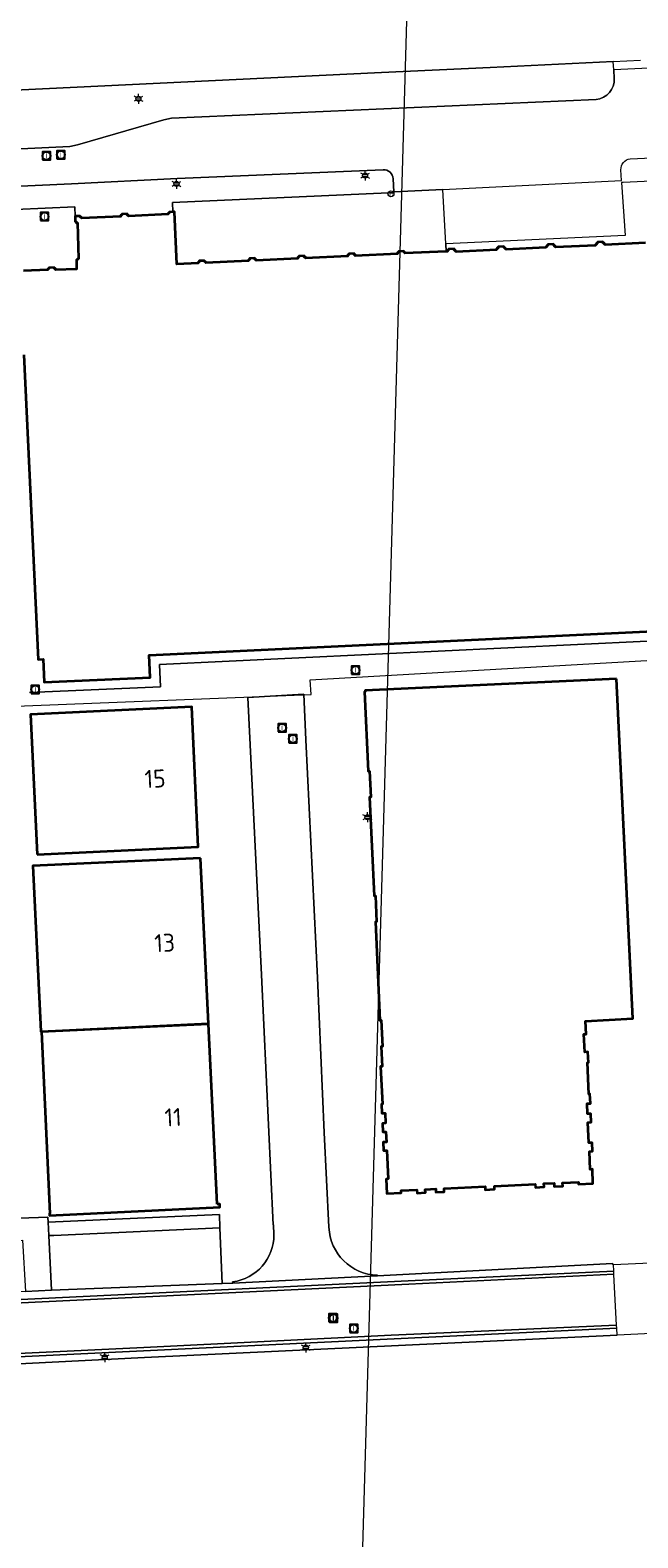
# Model space of a CAD drawing. Header units: metres. Extents: x 140853 to 145288, y 474558 to 480269.
# Tile 424 of 428: x 144656 to 144717, y 479584 to 479736. Entities that reach past the tile are written whole.
import ezdxf
from ezdxf.enums import TextEntityAlignment as Align

# ---------------------------------------------------------------- set-up
doc = ezdxf.new("R2010")
doc.units = ezdxf.units.M
doc.header["$MEASUREMENT"] = 0
for name, color, linetype, lineweight in [('B-WE-GR-GRAS_KRUIDENRIJK-G', 80, 'Continuous', 18), ('B-WE-IE-TERREINAFSCHEIDING_KUNSTMATIG_HEKWERK-G', 20, 'IE-TERREINAFSCHEIDING-KUNSTMATIG', 18), ('B-WE-KL-ET_LS_OV_LICHTMAST-S', 190, 'Continuous', 18), ('B-WE-OG-BEBOUWING-G', 7, 'Continuous', 35), ('B-WE-OG-BEBOUWING_HUISNUMMER-T18', 10, 'Continuous', 18), ('B-WE-OG-HULPLIJN-G', 50, 'Continuous', 18), ('B-WE-OG-TERREIN_ERF-G', 7, 'Continuous', 18), ('B-WE-RI-GWA_RIOOLPUT-S', 30, 'Continuous', 18), ('B-WE-VH-VERHARDING_ASFALT-G', 252, 'Continuous', 18), ('B-WE-VH-VERHARDING_BETON-G', 252, 'Continuous', 18), ('B-WE-VH-VERHARDING_BETONSTRAATSTEEN-G', 252, 'Continuous', 18), ('B-WE-VH-VERHARDING_TEGEL-G', 252, 'Continuous', 18), ('B-WE-VW-AFSLUITPAAL-S', 7, 'Continuous', 18)]:
    doc.layers.add(name, color=color, linetype=linetype, lineweight=lineweight)
doc.styles.add('NLCS-ISO', font='txt')
doc.linetypes.add('IE-TERREINAFSCHEIDING-KUNSTMATIG', pattern='A,4,[82,NLCS.shx,S=0.75,R=90,X=0,Y=0],4,-2', length=10)

# ---------------------------------------------------------------- blocks, each defined once
blk = doc.blocks.new('B-SIE-WEG_LICHTMAST-SO')
at = {"ltscale": 0.1}
for p, q in [((-1.1, 0.63), (-2.19, 1.27)), ((0, 1.27), (0, 2.53)), ((1.1, 0.63), (2.19, 1.27)), ((-1.1, -0.63), (-2.19, -1.27)), ((0, -1.27), (0, -2.53)), ((1.1, -0.63), (2.19, -1.27))]:
    blk.add_line(p, q, dxfattribs=at)
at = {"flags": 128}
for points in [[(-1.16, 0.5), (1.16, 0.5)], [(-1.16, -0.5), (1.16, -0.5)]]:
    blk.add_lwpolyline(points, dxfattribs=at)
at = {"ltscale": 0.1}
blk.add_circle((0, 0), 1.27, dxfattribs=at)
at = {"style": 'NLCS-ISO'}
blk.add_attdef('TYPE', text='', height=1.8, dxfattribs=at).set_placement((0, 2.53), align=Align.BOTTOM_CENTER)
blk = doc.blocks.new('SVW-AFSLUITPAAL-SO')
at = {"lineweight": 18}
blk.add_circle((0, 0), 1.5, dxfattribs=at)
at = {"lineweight": 18, "style": 'NLCS-ISO'}
blk.add_text('af', height=1.8, dxfattribs=at).set_placement((0, 0), align=Align.MIDDLE_CENTER)
blk = doc.blocks.new('SRI-PUT_INSPECTIE-SO')
at = {"lineweight": -3, "flags": 128}
blk.add_lwpolyline([(-2, -2), (2, -2), (2, 2), (-2, 2)], close=True, dxfattribs=at)
at = {"lineweight": -3, "ltscale": 1.5}
blk.add_circle((0, 0), 2, dxfattribs=at)
at = {"ltscale": 0.1, "style": 'NLCS-ISO'}
blk.add_text('I', height=2.5, dxfattribs=at).set_placement((0, -0.01), align=Align.MIDDLE_CENTER)

msp = doc.modelspace()

# ---------------------------------------------------------------- linework, layer by layer
at = {"layer": 'B-WE-GR-GRAS_KRUIDENRIJK-G', "ltscale": 0.2, "flags": 128}
msp.add_lwpolyline([(144618.838, 479721.977), (144660.397, 479723.948), (144661.177, 479724.106), (144669.843, 479726.618), (144670.602, 479726.768), (144713.146, 479728.643), (144713.146, 479728.643, 0.4042099), (144714.961, 479730.759), (144714.961, 479730.759), (144714.933, 479731.618), (144714.856, 479732.453), (144702.525, 479731.856), (144702.525, 479731.856), (144691.638, 479731.353), (144627.126, 479728.258)], format="xyb", dxfattribs=at)
at = {"layer": 'B-WE-IE-TERREINAFSCHEIDING_KUNSTMATIG_HEKWERK-G', "ltscale": 0.2, "flags": 128}
for points in [[(144670.681, 479718.305), (144692.34, 479719.274)], [(144654.17, 479667.831), (144654.172, 479667.791), (144684.588, 479668.994), (144684.495, 479670.465), (144725.772, 479672.833), (144824.719, 479678.076), (144825.464, 479681.836), (144828.533, 479681.969)]]:
    msp.add_lwpolyline(points, dxfattribs=at)
at = {"layer": 'B-WE-OG-BEBOUWING-G', "ltscale": 0.2, "flags": 128}
for points in [[(144718.105, 479714.27), (144714.069, 479714.067), (144714.064, 479714.067), (144714.059, 479714.157), (144713.96, 479714.153), (144713.954, 479714.262), (144713.844, 479714.257), (144713.839, 479714.367), (144713.29, 479714.341), (144713.295, 479714.231), (144713.185, 479714.226), (144713.191, 479714.116), (144713.091, 479714.111), (144713.095, 479714.021), (144709.095, 479713.838), (144709.091, 479713.837), (144709.086, 479713.927), (144708.987, 479713.923), (144708.981, 479714.032), (144708.871, 479714.027), (144708.866, 479714.137), (144708.317, 479714.111), (144708.322, 479714.001), (144708.212, 479713.996), (144708.218, 479713.886), (144708.118, 479713.881), (144708.122, 479713.791), (144704.129, 479713.606), (144704.124, 479713.605), (144704.119, 479713.695), (144704.02, 479713.691), (144704.014, 479713.8), (144703.904, 479713.795), (144703.899, 479713.905), (144703.35, 479713.879), (144703.355, 479713.769), (144703.245, 479713.764), (144703.251, 479713.654), (144703.151, 479713.649), (144703.155, 479713.559), (144699.142, 479713.364), (144699.138, 479713.364), (144699.133, 479713.454), (144699.034, 479713.45), (144699.028, 479713.559), (144698.918, 479713.554), (144698.913, 479713.664), (144698.364, 479713.638), (144698.369, 479713.528), (144698.259, 479713.523), (144698.264, 479713.412), (144698.128, 479713.406), (144693.997, 479713.223), (144693.992, 479713.333), (144693.882, 479713.327), (144693.876, 479713.437), (144693.337, 479713.412), (144693.342, 479713.302), (144693.232, 479713.296), (144693.238, 479713.187), (144689.014, 479712.982), (144689.009, 479713.091), (144688.899, 479713.085), (144688.893, 479713.195), (144688.354, 479713.17), (144688.359, 479713.06), (144688.249, 479713.054), (144688.255, 479712.945), (144684.014, 479712.749), (144684.009, 479712.858), (144683.899, 479712.852), (144683.893, 479712.962), (144683.354, 479712.937), (144683.359, 479712.827), (144683.249, 479712.821), (144683.255, 479712.712), (144679.074, 479712.508), (144679.069, 479712.617), (144678.959, 479712.611), (144678.953, 479712.721), (144678.414, 479712.696), (144678.419, 479712.586), (144678.309, 479712.58), (144678.315, 479712.471), (144674.037, 479712.27), (144674.032, 479712.379), (144673.922, 479712.373), (144673.916, 479712.483), (144673.377, 479712.458), (144673.382, 479712.348), (144673.272, 479712.342), (144673.278, 479712.233), (144671.14, 479712.131), (144670.886, 479717.382), (144670.714, 479717.376), (144670.353, 479717.363), (144670.357, 479717.253), (144670.247, 479717.249), (144670.251, 479717.139), (144666.272, 479716.955), (144666.267, 479717.065), (144666.157, 479717.06), (144666.152, 479717.17), (144665.603, 479717.144), (144665.608, 479717.034), (144665.498, 479717.029), (144665.503, 479716.919), (144661.571, 479716.739), (144661.566, 479716.849), (144661.456, 479716.844), (144661.451, 479716.954), (144660.929, 479716.937), (144660.929, 479716.937), (144660.924, 479716.937), (144660.941, 479716.398), (144661.051, 479716.401), (144661.054, 479716.291), (144661.164, 479716.295), (144661.277, 479712.677), (144661.167, 479712.673), (144661.17, 479712.563), (144661.06, 479712.56), (144661.088, 479711.65), (144658.96, 479711.584), (144658.956, 479711.694), (144658.846, 479711.691), (144658.843, 479711.8), (144658.303, 479711.784), (144658.307, 479711.674), (144658.197, 479711.67), (144658.2, 479711.56), (144655.752, 479711.484)], [(144655.783, 479703.035), (144657.231, 479672.506), (144657.731, 479672.53), (144657.839, 479670.243), (144668.451, 479670.711), (144668.352, 479672.948), (144725.206, 479675.657)]]:
    msp.add_lwpolyline(points, dxfattribs=at)
for points in [[(144715.201, 479670.574), (144690.013, 479669.387), (144690.019, 479669.257), (144689.939, 479669.253), (144690.313, 479661.313), (144690.443, 479661.319), (144690.567, 479658.702), (144690.437, 479658.696), (144690.902, 479648.813), (144691.032, 479648.819), (144691.155, 479646.208), (144691.025, 479646.202), (144691.491, 479636.324), (144691.621, 479636.33), (144691.744, 479633.713), (144691.614, 479633.707), (144691.709, 479631.701), (144691.549, 479631.694), (144691.726, 479627.923), (144691.627, 479627.919), (144691.677, 479627.021), (144691.996, 479627.036), (144692.046, 479626.002), (144691.727, 479625.987), (144691.767, 479625.138), (144692.087, 479625.153), (144692.136, 479624.125), (144691.817, 479624.109), (144691.857, 479623.261), (144692.177, 479623.276), (144692.314, 479620.429), (144692.094, 479620.419), (144692.164, 479618.971), (144693.622, 479619.041), (144693.611, 479619.26), (144695.194, 479619.336), (144695.21, 479619.012), (144696.049, 479619.052), (144696.033, 479619.377), (144697.072, 479619.427), (144697.088, 479619.102), (144697.936, 479619.143), (144697.921, 479619.472), (144702.016, 479619.669), (144702.031, 479619.339), (144702.97, 479619.384), (144702.954, 479619.714), (144707.059, 479619.911), (144707.075, 479619.582), (144707.929, 479619.623), (144707.913, 479619.952), (144708.937, 479620.001), (144708.953, 479619.672), (144709.802, 479619.712), (144709.786, 479620.042), (144711.374, 479620.118), (144711.385, 479619.893), (144712.838, 479619.963), (144712.791, 479621.391), (144712.561, 479621.379), (144712.474, 479623.177), (144712.803, 479623.193), (144712.761, 479624.052), (144712.432, 479624.036), (144712.331, 479626.094), (144712.661, 479626.11), (144712.619, 479626.964), (144712.3, 479626.948), (144712.249, 479627.977), (144712.579, 479627.993), (144712.533, 479628.942), (144712.433, 479628.937), (144712.279, 479632.083), (144712.379, 479632.088), (144712.327, 479633.156), (144712.007, 479633.141), (144711.919, 479634.938), (144712.139, 479634.949), (144712.076, 479636.24), (144716.826, 479636.497), (144715.201, 479670.574)], [(144657.12, 479652.946), (144673.272, 479653.709), (144672.622, 479667.762), (144656.47, 479666.999), (144657.12, 479652.946)], [(144673.5, 479652.588), (144656.71, 479651.824), (144657.515, 479635.22), (144674.305, 479635.984), (144673.5, 479652.588)], [(144675.178, 479617.897), (144674.318, 479635.97), (144657.565, 479635.161), (144658.413, 479616.966), (144658.363, 479616.964), (144658.373, 479616.754), (144675.443, 479617.595), (144675.427, 479617.909), (144675.178, 479617.897)]]:
    msp.add_lwpolyline(points, close=True, dxfattribs=at)
at = {"layer": 'B-WE-OG-HULPLIJN-G'}
msp.add_lwpolyline([(141484.938, 478467.493), (142922.898, 478740.923), (143043.789, 479141.528), (143928.198, 479351.369), (144042.725, 479840.999), (144698.079, 479872.794), (144672.627, 478988.916), (144742.617, 478639.181), (145060.75, 478225.858), (145035.298, 477659.922), (145054.388, 476896.862), (144768.066, 476833.275), (144755.342, 477825.251), (143616.428, 477755.303), (142541.14, 475313.514), (141510.39, 476108.367), (141014.104, 476776.044), (140988.652, 477462.798), (141421.313, 477755.303), (141484.938, 478467.493)], close=True, dxfattribs=at)
at = {"layer": 'B-WE-OG-TERREIN_ERF-G', "ltscale": 0.2, "flags": 128}
for points in [[(144729.856, 479720.99), (144715.863, 479720.332), (144715.709, 479720.322), (144716.06, 479715.005), (144698.086, 479714.176), (144698.128, 479713.406), (144698.264, 479713.412), (144698.259, 479713.523), (144698.369, 479713.528), (144698.364, 479713.638), (144698.913, 479713.664), (144698.918, 479713.554), (144699.028, 479713.559), (144699.034, 479713.45), (144699.133, 479713.454), (144699.138, 479713.364), (144699.142, 479713.364), (144703.155, 479713.559), (144703.151, 479713.649), (144703.251, 479713.654), (144703.245, 479713.764), (144703.355, 479713.769), (144703.35, 479713.879), (144703.899, 479713.905), (144703.904, 479713.795), (144704.014, 479713.8), (144704.02, 479713.691), (144704.119, 479713.695), (144704.124, 479713.605), (144704.129, 479713.606), (144708.122, 479713.791), (144708.118, 479713.881), (144708.218, 479713.886), (144708.212, 479713.996), (144708.322, 479714.001), (144708.317, 479714.111), (144708.866, 479714.137), (144708.871, 479714.027), (144708.981, 479714.032), (144708.987, 479713.923), (144709.086, 479713.927), (144709.091, 479713.837), (144709.095, 479713.838), (144713.095, 479714.021), (144713.091, 479714.111), (144713.191, 479714.116), (144713.185, 479714.226), (144713.295, 479714.231), (144713.29, 479714.341), (144713.839, 479714.367), (144713.844, 479714.257), (144713.954, 479714.262), (144713.96, 479714.153), (144714.059, 479714.157), (144714.064, 479714.067), (144714.069, 479714.067), (144718.105, 479714.27)], [(144655.752, 479711.484), (144658.2, 479711.56), (144658.197, 479711.67), (144658.307, 479711.674), (144658.303, 479711.784), (144658.843, 479711.8), (144658.846, 479711.691), (144658.956, 479711.694), (144658.96, 479711.584), (144661.088, 479711.65), (144661.06, 479712.56), (144661.17, 479712.563), (144661.167, 479712.673), (144661.277, 479712.677), (144661.164, 479716.295), (144661.054, 479716.291), (144661.051, 479716.401), (144660.941, 479716.398), (144660.924, 479716.937), (144660.929, 479716.937), (144660.899, 479717.878), (144651.946, 479717.484)], [(144725.206, 479675.657), (144668.352, 479672.948), (144668.352, 479672.948), (144668.451, 479670.711), (144657.839, 479670.243), (144657.731, 479672.53), (144657.231, 479672.506), (144655.783, 479703.035)], [(144656.372, 479669.184), (144669.494, 479669.756), (144669.395, 479672.004), (144725.246, 479674.683)], [(144725.246, 479674.683), (144669.395, 479672.004), (144669.494, 479669.756), (144656.372, 479669.184)], [(144722.815, 479605.136), (144715.248, 479604.772), (144667.881, 479602.523), (144644.063, 479601.321), (144643.272, 479601.335), (144643.03, 479601.02), (144638.942, 479597.308), (144639.656, 479595.205), (144639.528, 479595.161), (144642.269, 479587.019), (144642.34, 479586.807), (144649.908, 479564.325)]]:
    msp.add_lwpolyline(points, dxfattribs=at)
for points in [[(144690.013, 479669.387), (144715.201, 479670.574), (144716.826, 479636.497), (144712.076, 479636.24), (144712.139, 479634.949), (144711.919, 479634.938), (144712.007, 479633.141), (144712.327, 479633.156), (144712.379, 479632.088), (144712.279, 479632.083), (144712.433, 479628.937), (144712.533, 479628.942), (144712.579, 479627.993), (144712.249, 479627.977), (144712.3, 479626.948), (144712.619, 479626.964), (144712.661, 479626.11), (144712.331, 479626.094), (144712.432, 479624.036), (144712.761, 479624.052), (144712.803, 479623.193), (144712.474, 479623.177), (144712.561, 479621.379), (144712.791, 479621.391), (144712.838, 479619.963), (144711.385, 479619.893), (144711.374, 479620.118), (144709.786, 479620.042), (144709.802, 479619.712), (144708.953, 479619.672), (144708.937, 479620.001), (144707.913, 479619.952), (144707.929, 479619.623), (144707.075, 479619.582), (144707.059, 479619.911), (144702.954, 479619.714), (144702.97, 479619.384), (144702.031, 479619.339), (144702.016, 479619.669), (144697.921, 479619.472), (144697.936, 479619.143), (144697.088, 479619.102), (144697.072, 479619.427), (144696.033, 479619.377), (144696.049, 479619.052), (144695.21, 479619.012), (144695.194, 479619.336), (144693.611, 479619.26), (144693.622, 479619.041), (144692.164, 479618.971), (144692.094, 479620.419), (144692.314, 479620.429), (144692.177, 479623.276), (144691.857, 479623.261), (144691.817, 479624.109), (144692.136, 479624.125), (144692.087, 479625.153), (144691.767, 479625.138), (144691.727, 479625.987), (144692.046, 479626.002), (144691.996, 479627.036), (144691.677, 479627.021), (144691.627, 479627.919), (144691.726, 479627.923), (144691.549, 479631.694), (144691.709, 479631.701), (144691.614, 479633.707), (144691.744, 479633.713), (144691.621, 479636.33), (144691.491, 479636.324), (144691.025, 479646.202), (144691.155, 479646.208), (144691.032, 479648.819), (144690.902, 479648.813), (144690.437, 479658.696), (144690.567, 479658.702), (144690.443, 479661.319), (144690.313, 479661.313), (144689.939, 479669.253), (144690.019, 479669.257), (144690.013, 479669.387)], [(144657.12, 479652.946), (144656.47, 479666.999), (144672.622, 479667.762), (144673.272, 479653.709), (144657.12, 479652.946)], [(144673.5, 479652.588), (144674.305, 479635.984), (144657.515, 479635.22), (144656.71, 479651.824), (144673.5, 479652.588)], [(144675.178, 479617.897), (144675.427, 479617.909), (144675.443, 479617.595), (144658.373, 479616.754), (144658.363, 479616.964), (144658.413, 479616.966), (144657.565, 479635.161), (144674.318, 479635.97), (144675.178, 479617.897)]]:
    msp.add_lwpolyline(points, close=True, dxfattribs=at)
msp.add_lwpolyline([(144655.375, 479616.504), (144658.212, 479616.605), (144658.234, 479616.077), (144675.407, 479616.853), (144675.449, 479615.525), (144675.667, 479609.937), (144676.741, 479609.979), (144676.725, 479610.117), (144676.725, 479610.117, 0.3806183), (144680.855, 479614.841), (144680.855, 479614.841), (144680.805, 479615.831), (144680.77, 479615.827), (144679.599, 479640.872), (144678.252, 479668.698), (144683.864, 479669.011), (144684.066, 479664.46), (144685.213, 479640.589), (144685.899, 479625.069), (144686.379, 479615.583), (144686.379, 479615.583, 0.3941082), (144691.239, 479610.768), (144691.239, 479610.768), (144691.252, 479610.696), (144714.799, 479611.946), (144714.825, 479611.835), (144714.886, 479611.838), (144722.245, 479612.18)], format="xyb", dxfattribs=at)
at = {"layer": 'B-WE-VH-VERHARDING_ASFALT-G', "ltscale": 0.2, "flags": 128}
msp.add_lwpolyline([(144627.126, 479728.258), (144691.638, 479731.353), (144702.525, 479731.856), (144714.856, 479732.453), (144717.609, 479732.586)], dxfattribs=at)
at = {"layer": 'B-WE-VH-VERHARDING_BETON-G', "ltscale": 0.2, "flags": 128}
msp.add_lwpolyline([(144670.714, 479717.376), (144670.886, 479717.382), (144671.14, 479712.131), (144673.278, 479712.233), (144673.272, 479712.342), (144673.382, 479712.348), (144673.377, 479712.458), (144673.916, 479712.483), (144673.922, 479712.373), (144674.032, 479712.379), (144674.037, 479712.27), (144678.315, 479712.471), (144678.309, 479712.58), (144678.419, 479712.586), (144678.414, 479712.696), (144678.953, 479712.721), (144678.959, 479712.611), (144679.069, 479712.617), (144679.074, 479712.508), (144683.255, 479712.712), (144683.249, 479712.821), (144683.359, 479712.827), (144683.354, 479712.937), (144683.893, 479712.962), (144683.899, 479712.852), (144684.009, 479712.858), (144684.014, 479712.749), (144688.255, 479712.945), (144688.249, 479713.054), (144688.359, 479713.06), (144688.354, 479713.17), (144688.893, 479713.195), (144688.899, 479713.085), (144689.009, 479713.091), (144689.014, 479712.982), (144693.238, 479713.187), (144693.232, 479713.296), (144693.342, 479713.302), (144693.337, 479713.412), (144693.876, 479713.437), (144693.882, 479713.327), (144693.992, 479713.333), (144693.997, 479713.223), (144698.128, 479713.406), (144698.086, 479714.176), (144697.799, 479719.625), (144692.884, 479719.382), (144692.888, 479719.299), (144692.34, 479719.274), (144670.681, 479718.305), (144670.714, 479717.376)], close=True, dxfattribs=at)
at = {"layer": 'B-WE-VH-VERHARDING_BETONSTRAATSTEEN-G', "ltscale": 0.2, "flags": 128}
for points in [[(144729.718, 479732.311), (144714.933, 479731.618), (144714.961, 479730.759), (144714.961, 479730.759, -0.4042099), (144713.146, 479728.643), (144713.146, 479728.643), (144670.602, 479726.768), (144669.843, 479726.618), (144661.177, 479724.106), (144660.397, 479723.948), (144618.838, 479721.977)], [(144619.078, 479718.282), (144660.564, 479720.182), (144671.167, 479720.719), (144691.803, 479721.605), (144691.803, 479721.605, -0.4111984), (144692.825, 479720.701), (144692.825, 479720.701), (144692.884, 479719.382), (144697.799, 479719.625), (144715.696, 479720.514), (144715.639, 479721.601), (144715.639, 479721.601, -0.3914931), (144716.563, 479722.708), (144716.563, 479722.708), (144728.151, 479723.218)]]:
    msp.add_lwpolyline(points, format="xyb", dxfattribs=at)
msp.add_lwpolyline([(144676.725, 479610.117), (144676.741, 479609.979), (144691.252, 479610.696), (144691.239, 479610.768), (144691.239, 479610.768, -0.3941082), (144686.379, 479615.583), (144686.379, 479615.583), (144685.899, 479625.069), (144685.213, 479640.589), (144684.066, 479664.46), (144683.864, 479669.011), (144678.252, 479668.698), (144679.599, 479640.872), (144680.77, 479615.827), (144680.805, 479615.831), (144680.855, 479614.841), (144680.855, 479614.841, -0.3806183), (144676.725, 479610.117)], format="xyb", close=True, dxfattribs=at)
for points in [[(144637.352, 479613.437), (144655.678, 479614.276), (144655.952, 479609.14), (144658.558, 479609.267), (144658.291, 479614.739), (144658.234, 479616.077), (144658.212, 479616.605), (144655.375, 479616.504), (144655.411, 479615.319), (144637.25, 479614.467), (144637.327, 479613.494), (144637.352, 479613.437)], [(144658.291, 479614.739), (144658.809, 479614.741), (144675.449, 479615.525), (144675.407, 479616.853), (144658.234, 479616.077), (144658.291, 479614.739)], [(144675.449, 479615.525), (144658.809, 479614.741), (144658.291, 479614.739), (144658.558, 479609.267), (144675.667, 479609.937), (144675.449, 479615.525)], [(144714.937, 479611.178), (144714.886, 479611.838), (144714.825, 479611.835), (144714.799, 479611.946), (144691.252, 479610.696), (144676.741, 479609.979), (144675.667, 479609.937), (144658.558, 479609.267), (144655.952, 479609.14), (144643.685, 479608.542), (144643.718, 479607.763), (144694.324, 479610.203), (144714.937, 479611.178)], [(144714.942, 479610.872), (144714.937, 479611.178), (144694.324, 479610.203), (144643.718, 479607.763), (144643.738, 479607.422), (144694.384, 479609.89), (144714.942, 479610.872)], [(144643.738, 479607.422), (144644.017, 479602.388), (144667.813, 479603.51), (144692.614, 479604.748), (144715.21, 479605.779), (144714.943, 479610.838), (144714.942, 479610.872), (144694.384, 479609.89), (144643.738, 479607.422)], [(144644.026, 479602.046), (144715.227, 479605.461), (144715.21, 479605.779), (144692.614, 479604.748), (144667.813, 479603.51), (144644.017, 479602.388), (144644.026, 479602.046)], [(144644.063, 479601.321), (144667.881, 479602.523), (144715.248, 479604.772), (144715.227, 479605.461), (144644.026, 479602.046), (144644.063, 479601.321)]]:
    msp.add_lwpolyline(points, close=True, dxfattribs=at)
at = {"layer": 'B-WE-VH-VERHARDING_TEGEL-G', "ltscale": 0.2, "flags": 128}
msp.add_lwpolyline([(144651.946, 479717.484), (144660.899, 479717.878), (144660.929, 479716.937), (144660.929, 479716.937), (144661.451, 479716.954), (144661.456, 479716.844), (144661.566, 479716.849), (144661.571, 479716.739), (144665.503, 479716.919), (144665.498, 479717.029), (144665.608, 479717.034), (144665.603, 479717.144), (144666.152, 479717.17), (144666.157, 479717.06), (144666.267, 479717.065), (144666.272, 479716.955), (144670.251, 479717.139), (144670.247, 479717.249), (144670.357, 479717.253), (144670.353, 479717.363), (144670.714, 479717.376), (144670.681, 479718.305), (144692.34, 479719.274), (144692.888, 479719.299), (144692.884, 479719.382), (144692.825, 479720.701), (144692.825, 479720.701, 0.4111984), (144691.803, 479721.605), (144691.803, 479721.605), (144671.167, 479720.719), (144660.564, 479720.182), (144619.078, 479718.282)], format="xyb", dxfattribs=at)

# ---------------------------------------------------------------- block references
at = {"layer": 'B-WE-KL-ET_LS_OV_LICHTMAST-S', "xscale": 0.2, "yscale": 0.2, "zscale": 0.2}
for p in [(144667.283, 479728.718), (144671.094, 479720.181), (144689.999, 479721.019), (144690.223, 479656.686), (144663.9, 479602.553), (144684.061, 479603.519), (144684.062, 479603.519)]:
    msp.add_blockref('B-SIE-WEG_LICHTMAST-SO', p, dxfattribs=at)
at = {"layer": 'B-WE-RI-GWA_RIOOLPUT-S', "xscale": 0.2, "yscale": 0.2, "zscale": 0.2}
for p in [(144658.052, 479722.994), (144659.506, 479723.103), (144657.872, 479716.902), (144689.047, 479671.427), (144656.937, 479669.501), (144681.681, 479665.647), (144682.77, 479664.546), (144686.775, 479606.502), (144686.843, 479606.47), (144688.859, 479605.446)]:
    msp.add_blockref('SRI-PUT_INSPECTIE-SO', p, dxfattribs=at)
at = {"layer": 'B-WE-VW-AFSLUITPAAL-S', "xscale": 0.2, "yscale": 0.2, "zscale": 0.2}
msp.add_blockref('SVW-AFSLUITPAAL-SO', (144692.588, 479719.187), dxfattribs=at)

# ---------------------------------------------------------------- texts
at = {"layer": 'B-WE-OG-BEBOUWING_HUISNUMMER-T18', "style": 'NLCS-ISO'}
for s, rotation, p in [('15', 2.6, (144668.951, 479660.551)), ('13', 2.8, (144669.907, 479644.092)), ('11', 2.8, (144670.759, 479626.613))]:
    msp.add_text(s, height=1.8, rotation=rotation, dxfattribs=at).set_placement(p, align=Align.MIDDLE_CENTER)

doc.saveas('drawing.dxf')
